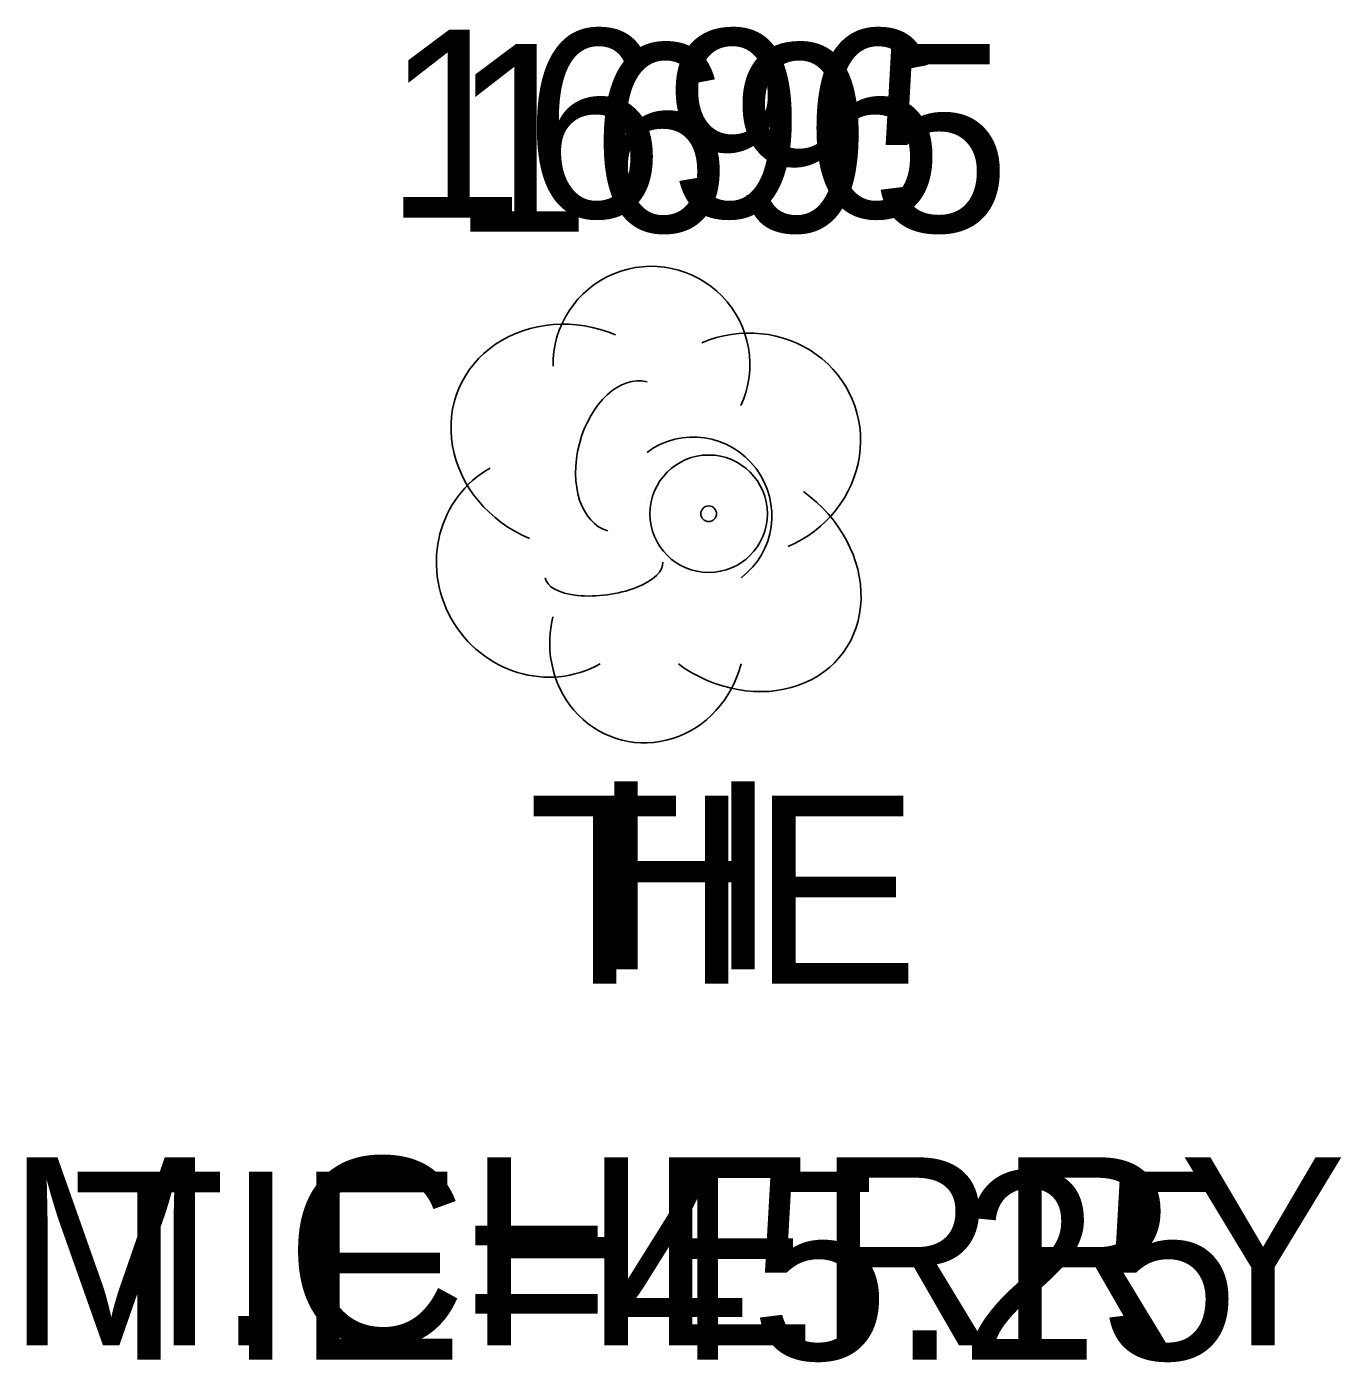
# Model space of a CAD drawing. Extents: x 1647133 to 1649138, y 411736 to 414924.
# Drawn here: x 1648862.13 to 1648876.11, y 412424.42 to 412438.63 of the extents above; entities that cross this region are included whole.
import ezdxf

# ---------------------------------------------------------------- set-up
doc = ezdxf.new("R2010")
doc.units = 0
for name, color, linetype in [('C_A', 7, 'Continuous'), ('C_C', 7, 'Continuous'), ('C_I', 7, 'Continuous'), ('CBP', 7, 'Continuous'), ('L_A', 7, 'Continuous'), ('L_C', 7, 'Continuous'), ('L_I', 7, 'Continuous'), ('LTD', 7, 'Continuous')]:
    doc.layers.add(name, color=color, linetype=linetype)

msp = doc.modelspace()

# ---------------------------------------------------------------- linework, layer by layer
at = {"layer": 'CBP'}
for radius in [0.625, 0.0833]:
    msp.add_circle((1648869.381, 412433.449), radius, dxfattribs=at)
at = {"layer": 'LTD'}
msp.add_line((1648868.725, 412433.601), (1648868.725, 412433.601), dxfattribs=at)
msp.add_line((1648868.725, 412433.601), (1648868.725, 412433.601), dxfattribs=at)
msp.add_arc((1648868.772, 412435.035), 1.047, 335.5272, 180.9563, dxfattribs=at)
for centre, major_axis, ratio, start_param, end_param in [((1648867.933, 412434.268), (1.21, -0.512), 0.895232, 1.570796, 4.712389), ((1648869.767, 412434.185), (-1.141, -0.483), 0.949671, 1.570796, 4.712389), ((1648868.517, 412434.06), (-0.208, -0.792), 0.645439, 3.141593, 6.283185), ((1648869.225, 412433.435), (-0.5, 0.667), 0.989748, 3.141593, 6.283185), ((1648867.642, 412432.893), (0.584, -1.042), 0.959034, 3.141593, 6.283185), ((1648869.725, 412432.768), (-1.09, 0.792), 0.841452, 1.570796, 4.712389), ((1648868.267, 412432.851), (-0.625, -0.083), 0.423636, 0, 3.141593), ((1648868.725, 412432.101), (0.265, 1.061), 0.942809, 1.570796, 4.712389)]:
    msp.add_ellipse(centre, major_axis=major_axis, ratio=ratio, start_param=start_param, end_param=end_param, dxfattribs=at)

# ---------------------------------------------------------------- texts
at = {"layer": 'C_A'}
msp.add_text('TIE', height=2, dxfattribs=at).set_placement((1648867.46, 412428.449))
at = {"layer": 'C_C'}
msp.add_text('TIE=45.25', height=2, dxfattribs=at).set_placement((1648862.609, 412424.449))
at = {"layer": 'C_I'}
msp.add_text('1695', height=2, dxfattribs=at).set_placement((1648866.641, 412436.449))
at = {"layer": 'L_A'}
msp.add_text('H', height=2, dxfattribs=at).set_placement((1648868.158, 412428.601))
at = {"layer": 'L_C'}
msp.add_text('M.CHERRY', height=2, dxfattribs=at).set_placement((1648861.906, 412424.601))
at = {"layer": 'L_I'}
msp.add_text('1696', height=2, dxfattribs=at).set_placement((1648865.93, 412436.601))

doc.saveas('drawing.dxf')
